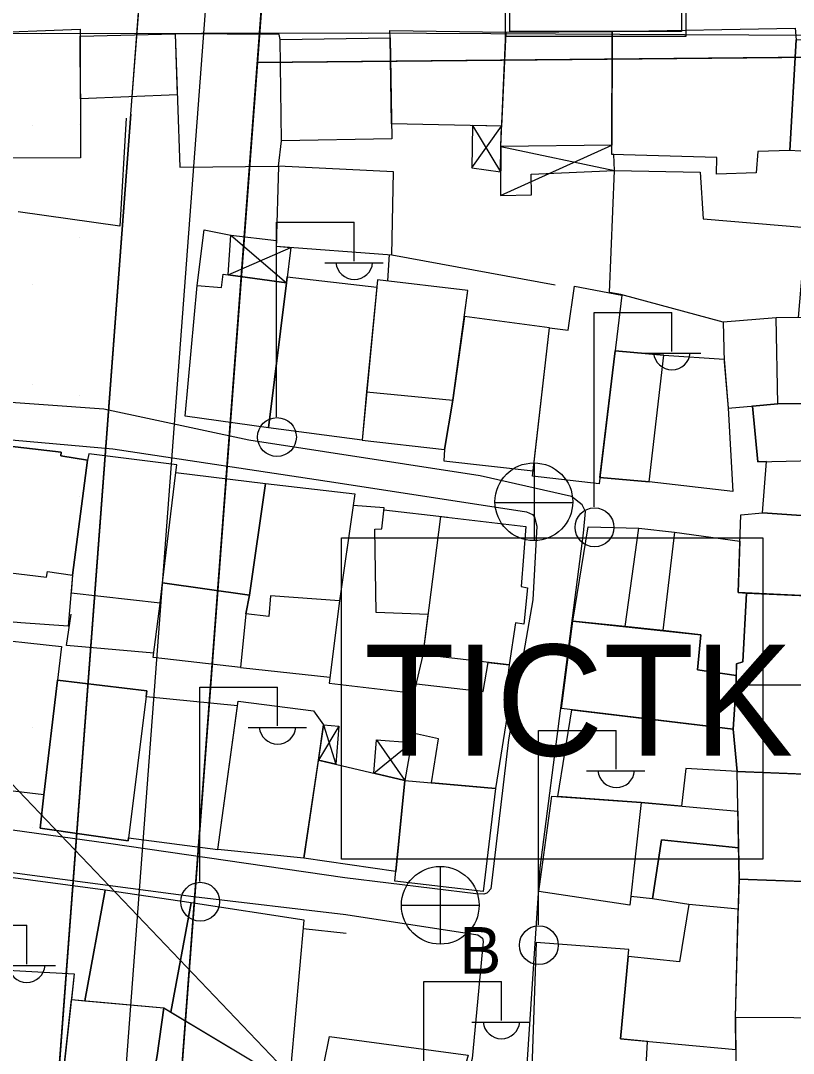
# Model space of a CAD drawing. Extents: x 417997 to 421451, y 4451742 to 4455216.
# Drawn here: x 419983.4 to 420052.9, y 4453230.3 to 4453323.3 of the extents above; entities that cross this region are included whole.
import ezdxf

# ---------------------------------------------------------------- set-up
doc = ezdxf.new("R2010")
doc.units = 0
for name, color, linetype in [('ADA', 7, 'Continuous'), ('ADAKENARI', 7, 'Continuous'), ('B_Mesken', 7, 'Continuous'), ('B_Sundurma', 7, 'Continuous'), ('B_Teras', 7, 'Continuous'), ('Default', 7, 'Continuous'), ('KALDIRIM', 7, 'Continuous'), ('LJ_SEMBOL', 7, 'Continuous'), ('PL_AYA_PARK_DINLENME', 7, 'Continuous'), ('PL_GENEL_OTOPARK', 7, 'Continuous'), ('PL_TURZM', 7, 'Continuous'), ('S_Elektrik_Diregi', 7, 'Continuous'), ('S_Rogar_Kapagi', 7, 'Continuous'), ('S_Rogar_Kapagi_Buski', 7, 'Continuous'), ('Sinir_Duvar_tek_tarafa_ait', 7, 'Continuous'), ('SN_3_DERECE_KAYNAK_KORUMA', 7, 'Continuous'), ('TR_PARKALANI', 7, 'Continuous'), ('TR_TİC_TURIZM_K', 7, 'Continuous'), ('Yol_Sose', 7, 'Continuous')]:
    doc.layers.add(name, color=color, linetype=linetype)

# ---------------------------------------------------------------- blocks, each defined once
blk = doc.blocks.new('POINT_DISPLAY')
at = {"layer": 'Default'}
blk.add_line((0, 0), (0, 0), dxfattribs=at)

msp = doc.modelspace()

# ---------------------------------------------------------------- linework, layer by layer
at = {"layer": 'ADA'}
msp.add_line((420004.698, 4453319.512), (420064.042, 4453320.074), dxfattribs=at)
msp.add_line((420004.698, 4453319.512), (420064.042, 4453320.074), dxfattribs=at)
at = {"layer": 'ADAKENARI'}
for p, q in [((419997.738, 4453226.895), (420007.852, 4453361.473)), ((419997.738, 4453226.895), (420007.852, 4453361.473)), ((419993.316, 4453314.837), (419994.996, 4453337.195)), ((419993.316, 4453314.837), (419994.996, 4453337.195)), ((419993.316, 4453314.837), (419985.339, 4453208.694)), ((419993.316, 4453314.837), (419985.339, 4453208.694))]:
    msp.add_line(p, q, dxfattribs=at)
at = {"layer": 'B_Mesken'}
for points in [[(419979.331, 4453322.151), (419988.751, 4453322.5), (419988.78, 4453310.903), (419979.39, 4453310.882)], [(419997.489, 4453316.589), (419988.767, 4453316.221), (419988.753, 4453321.872), (419997.286, 4453322.077)], [(420006.609, 4453310.172), (420006.856, 4453312.436), (420006.741, 4453321.562), (420006.665, 4453322.015), (419997.286, 4453322.077), (419997.731, 4453310.077)], [(420026.679, 4453313.769), (420016.78, 4453313.973), (420016.64, 4453321.708), (420016.615, 4453322.386), (420027.043, 4453322.242)], [(420036.611, 4453312.071), (420026.6, 4453311.942), (420027.043, 4453322.242), (420036.632, 4453322.285)], [(420052.624, 4453311.567), (420049.733, 4453311.499), (420049.582, 4453309.577), (420046.018, 4453309.435), (420046.056, 4453310.962), (420036.61, 4453311.216), (420036.632, 4453322.285), (420053.098, 4453322.583), (420053.188, 4453321.538)], [(420006.741, 4453321.562), (420016.64, 4453321.708), (420016.804, 4453312.635), (420006.856, 4453312.436)], [(420053.556, 4453311.528), (420052.624, 4453311.567), (420053.188, 4453321.538), (420072.63, 4453321.671), (420071.54, 4453311.574)], [(420006.609, 4453310.172), (420006.393, 4453302.955), (420016.806, 4453302.187), (420016.937, 4453309.659)], [(420036.851, 4453309.77), (420044.533, 4453309.624), (420044.828, 4453305.428), (420054.057, 4453304.66), (420053.356, 4453296.531), (420051.388, 4453296.508), (420046.605, 4453296.134), (420037.416, 4453298.618), (420036.401, 4453298.792)], [(419998.191, 4453287.662), (419999.272, 4453299.424), (420001.469, 4453299.237), (420001.622, 4453300.435), (420007.306, 4453299.677), (420005.696, 4453286.597)], [(420014.116, 4453285.506), (420005.696, 4453286.597), (420007.306, 4453299.677), (420007.372, 4453300.207), (420015.443, 4453299.274)], [(420014.519, 4453289.837), (420014.116, 4453285.506), (420021.527, 4453284.646), (420022.284, 4453289.099), (420022.697, 4453292.092), (420023.648, 4453298.981), (420015.508, 4453299.937)], [(420037.5, 4453298.566), (420035.46, 4453281.556), (420029.46, 4453282.258), (420030.995, 4453295.612), (420032.681, 4453295.391), (420033.232, 4453299.367)], [(420030.995, 4453295.612), (420023.324, 4453296.635), (420022.284, 4453289.099), (420021.527, 4453284.646), (420021.486, 4453283.641), (420029.514, 4453282.733)], [(420051.541, 4453288.755), (420069.567, 4453288.859), (420070.344, 4453296.735), (420051.388, 4453296.508), (420046.605, 4453296.134), (420046.708, 4453292.547), (420047.075, 4453288.375)], [(420047.474, 4453280.868), (420039.953, 4453281.755), (420035.529, 4453282.136), (420036.899, 4453293.555), (420041.28, 4453293.164), (420046.701, 4453292.791), (420047.075, 4453288.375)], [(420068.872, 4453283.984), (420068.521, 4453277.705), (420050.162, 4453278.952), (420050.527, 4453283.569), (420049.743, 4453283.551), (420049.269, 4453288.562), (420051.541, 4453288.755), (420069.567, 4453288.859), (420070.073, 4453284.012)], [(419979.281, 4453269.426), (419979.707, 4453273.869), (419981.057, 4453285.111), (419987.032, 4453284.427), (419987.014, 4453284.097), (419989.411, 4453283.686), (419988.06, 4453273.344), (419987.669, 4453268.737), (419983.399, 4453269.054)], [(419988.06, 4453273.344), (419987.925, 4453271.756), (419995.946, 4453270.858), (419996.163, 4453272.666), (419997.351, 4453282.586), (419997.438, 4453283.279), (419989.515, 4453284.256), (419989.411, 4453283.686)], [(419997.351, 4453282.586), (420005.424, 4453281.599), (420003.996, 4453271.537), (419996.163, 4453272.666)], [(420005.424, 4453281.599), (420013.459, 4453280.66), (420012.09, 4453271.037), (420005.876, 4453271.473), (420005.735, 4453269.609), (420003.659, 4453269.851), (420003.996, 4453271.537)], [(420020.069, 4453269.787), (420015.377, 4453269.996), (420015.252, 4453277.481), (420015.89, 4453277.508), (420016.093, 4453279.41), (420013.312, 4453279.63), (420012.09, 4453271.037), (420011.161, 4453263.624), (420018.818, 4453262.722), (420019.611, 4453266.184)], [(420021.196, 4453278.63), (420028.853, 4453277.728), (420028.451, 4453272.332), (420029.001, 4453272.207), (420028.684, 4453268.922), (420027.917, 4453269.042), (420027.362, 4453265.271), (420019.611, 4453266.184)], [(420068.521, 4453277.705), (420068.28, 4453270.833), (420047.97, 4453271.77), (420048.204, 4453278.784), (420050.162, 4453278.952)], [(420033.095, 4453269.208), (420034.474, 4453277.698), (420039.022, 4453277.563), (420042.239, 4453277.219), (420048.124, 4453276.409), (420047.97, 4453271.77), (420048.711, 4453271.736), (420048.376, 4453265.528), (420047.809, 4453265.356), (420047.809, 4453265.356), (420047.801, 4453264.314), (420044.3, 4453264.814), (420044.598, 4453267.984), (420044.598, 4453267.984), (420041.187, 4453268.347), (420037.802, 4453268.707)], [(420003.659, 4453269.851), (420003.187, 4453265.027), (419995.327, 4453265.931), (419995.967, 4453271.024), (419996.163, 4453272.666), (420003.996, 4453271.537)], [(420059.288, 4453271.248), (420059.132, 4453263.367), (420055.342, 4453263.427), (420047.795, 4453263.458), (420047.809, 4453265.356), (420048.376, 4453265.528), (420048.711, 4453271.736), (420055.537, 4453271.421)], [(420032.061, 4453261.337), (420033.095, 4453269.208), (420044.598, 4453267.984), (420044.3, 4453264.814), (420047.801, 4453264.314), (420047.795, 4453263.458), (420047.508, 4453259.463)], [(419977.652, 4453254.482), (419978.551, 4453261.882), (419979.338, 4453267.774), (419987.067, 4453266.915), (419985.462, 4453253.554)], [(420020.372, 4453254.643), (420021.01, 4453258.614), (420018.306, 4453259.214), (420018.818, 4453262.722), (420019.013, 4453263.572), (420025.018, 4453262.874), (420025.472, 4453265.494), (420027.362, 4453265.271), (420026.993, 4453262.353), (420027.413, 4453262.207), (420026.136, 4453254.122)], [(420002.903, 4453261.569), (419994.677, 4453262.381), (419994.745, 4453262.931), (419986.703, 4453263.885), (419985.462, 4453253.554), (419985.135, 4453250.551), (419993.064, 4453249.41), (419993.099, 4453249.692), (420001.146, 4453248.657)], [(420053.867, 4453255.429), (420047.89, 4453255.679), (420047.508, 4453259.463), (420047.795, 4453263.458), (420053.968, 4453263.432), (420055.342, 4453263.427), (420059.132, 4453263.367), (420068.033, 4453263.245), (420067.835, 4453255.183)], [(420002.959, 4453261.99), (420009.751, 4453261.119), (420010.657, 4453259.872), (420008.891, 4453247.86), (420001.146, 4453248.657)], [(420031.729, 4453253.408), (420033.001, 4453261.222), (420047.508, 4453259.463), (420047.89, 4453255.679), (420043.252, 4453255.933), (420042.865, 4453252.547), (420039.251, 4453252.873)], [(420010.188, 4453256.681), (420017.971, 4453254.861), (420017.142, 4453246.656), (420008.891, 4453247.86)], [(420048.054, 4453245.981), (420047.89, 4453255.679), (420053.929, 4453255.426), (420067.835, 4453255.183), (420067.67, 4453245.254)], [(420017.054, 4453245.789), (420017.971, 4453254.861), (420026.136, 4453254.122), (420025.028, 4453244.862)], [(420039.251, 4453252.873), (420047.951, 4453252.087), (420048.006, 4453248.804), (420041.076, 4453249.513), (420040.247, 4453244.215), (420038.319, 4453244.415), (420038.231, 4453243.622), (420030.02, 4453244.864), (420031.2, 4453253.445)], [(420043.53, 4453243.693), (420040.247, 4453244.215), (420041.076, 4453249.513), (420048.006, 4453248.804), (420048.054, 4453245.981), (420047.981, 4453243.257)], [(419990.988, 4453244.974), (419980.876, 4453246.336), (419980.021, 4453237.912), (419988.21, 4453237.437), (419987.956, 4453235.129), (419989.167, 4453235.021)], [(420047.721, 4453233.528), (420048.054, 4453245.981), (420069.444, 4453245.188), (420068.721, 4453233.386)], [(419998.736, 4453243.839), (419990.988, 4453244.974), (419989.167, 4453235.021), (419996.269, 4453234.385), (419996.914, 4453234)], [(420007.742, 4453229.125), (420008.896, 4453242.274), (419998.736, 4453243.839), (419996.914, 4453234), (420004.24, 4453229.625), (420007.677, 4453227.463)], [(420047.981, 4453243.257), (420043.53, 4453243.693), (420042.692, 4453238.526), (420038.059, 4453238.997), (420037.375, 4453231.595), (420047.744, 4453230.64), (420047.721, 4453233.528)], [(420039.532, 4453226.358), (420039.802, 4453231.371), (420037.375, 4453231.595), (420038.059, 4453238.997), (420038.134, 4453239.637), (420029.784, 4453240.269), (420029.344, 4453227.201)], [(419978.626, 4453223.041), (419980.021, 4453237.912), (419988.21, 4453237.437), (419986.551, 4453222.36)], [(419987.956, 4453235.129), (419996.269, 4453234.385), (419995.687, 4453230.102), (419995.442, 4453228.798), (419995.442, 4453228.798), (419995.442, 4453228.798), (419994.139, 4453221.671), (419991.063, 4453222.119), (419986.551, 4453222.36)], [(419995.687, 4453230.102), (419996.269, 4453234.385), (420004.24, 4453229.625), (420002.958, 4453220.336), (419999.28, 4453220.698), (419994.076, 4453221.326), (419995.442, 4453228.798)], [(420047.721, 4453233.528), (420047.847, 4453217.301), (420068.116, 4453216.812), (420068.721, 4453233.386)], [(420007.677, 4453227.463), (420007.742, 4453229.125), (420009.633, 4453228.743), (420009.879, 4453229.454), (420010.668, 4453229.287), (420011.173, 4453231.8), (420023.672, 4453230.114), (420021.921, 4453223.871), (420021.448, 4453224.012), (420019.762, 4453219.86)]]:
    msp.add_lwpolyline(points, close=True, dxfattribs=at)
at = {"layer": 'B_Sundurma'}
for p, q in [((420024.001, 4453310.008), (420026.679, 4453313.769)), ((420024.057, 4453313.823), (420026.586, 4453309.662)), ((420026.573, 4453307.522), (420036.611, 4453312.071)), ((420026.6, 4453311.942), (420036.851, 4453309.77)), ((420002.309, 4453303.969), (420007.306, 4453299.677)), ((420002.053, 4453300.378), (420007.698, 4453302.859)), ((420012.039, 4453259.74), (420010.188, 4453256.681)), ((420010.657, 4453259.872), (420011.744, 4453256.317)), ((420015.185, 4453255.512), (420018.574, 4453258.283)), ((420015.408, 4453258.503), (420017.971, 4453254.861))]:
    msp.add_line(p, q, dxfattribs=at)
for points in [[(420024.057, 4453313.823), (420024.001, 4453310.008), (420026.586, 4453309.662), (420026.6, 4453311.942), (420026.679, 4453313.769)], [(420026.6, 4453311.942), (420026.573, 4453307.522), (420029.363, 4453307.601), (420029.347, 4453309.44), (420036.851, 4453309.77), (420036.78, 4453311.211), (420036.61, 4453311.216), (420036.611, 4453312.071)], [(420002.053, 4453300.378), (420002.309, 4453303.969), (420006.409, 4453303.483), (420006.393, 4453302.955), (420007.698, 4453302.859), (420007.306, 4453299.677)], [(420010.657, 4453259.872), (420012.039, 4453259.74), (420011.744, 4453256.317), (420010.188, 4453256.681)], [(420015.185, 4453255.512), (420015.408, 4453258.503), (420018.574, 4453258.283), (420017.971, 4453254.861)]]:
    msp.add_lwpolyline(points, close=True, dxfattribs=at)
at = {"layer": 'B_Teras'}
for points in [[(420014.519, 4453289.837), (420022.284, 4453289.099), (420023.648, 4453298.981), (420015.508, 4453299.937)], [(420047.075, 4453288.375), (420051.541, 4453288.755), (420051.388, 4453296.508), (420046.605, 4453296.134), (420046.708, 4453292.547)], [(420036.899, 4453293.555), (420035.529, 4453282.136), (420039.953, 4453281.755), (420041.28, 4453293.164)], [(420049.269, 4453288.562), (420049.743, 4453283.551), (420070.073, 4453284.012), (420069.567, 4453288.859), (420051.541, 4453288.755)], [(419981.057, 4453285.111), (419979.707, 4453273.869), (419985.713, 4453273.158), (419985.807, 4453273.681), (419988.06, 4453273.344), (419989.411, 4453283.686), (419987.014, 4453284.097), (419987.032, 4453284.427)], [(420037.802, 4453268.707), (420039.022, 4453277.563), (420042.239, 4453277.219), (420041.187, 4453268.347)], [(420055.537, 4453271.421), (420055.342, 4453263.427), (420047.795, 4453263.458), (420047.809, 4453265.356), (420048.376, 4453265.528), (420048.711, 4453271.736)], [(419993.064, 4453249.41), (419985.135, 4453250.551), (419985.462, 4453253.554), (419986.703, 4453263.885), (419994.745, 4453262.931)], [(420031.2, 4453253.445), (420039.251, 4453252.873), (420038.231, 4453243.622), (420030.02, 4453244.864)]]:
    msp.add_lwpolyline(points, close=True, dxfattribs=at)
at = {"layer": 'KALDIRIM'}
msp.add_line((419992.752, 4453227.269), (420002.786, 4453360.785), dxfattribs=at)
msp.add_line((419992.752, 4453227.269), (420002.786, 4453360.785), dxfattribs=at)
at = {"layer": 'LJ_SEMBOL'}
msp.add_lwpolyline([(420043.286, 4453338.172), (420026.999, 4453338.172), (420042.879, 4453337.765), (420042.879, 4453322.292), (420027.406, 4453322.292), (420027.406, 4453337.765), (420042.879, 4453337.765), (420026.999, 4453338.172), (420026.999, 4453321.885), (420043.286, 4453321.885), (420043.286, 4453338.172)], dxfattribs=at)
msp.add_lwpolyline([(420043.286, 4453338.172), (420026.999, 4453338.172), (420042.879, 4453337.765), (420042.879, 4453322.292), (420027.406, 4453322.292), (420027.406, 4453337.765), (420042.879, 4453337.765), (420026.999, 4453338.172), (420026.999, 4453321.885), (420043.286, 4453321.885), (420043.286, 4453338.172)], dxfattribs=at)
msp.add_lwpolyline([(420012.256, 4453276.704), (420050.188, 4453276.704), (420050.188, 4453247.766), (420012.256, 4453247.766)], close=True, dxfattribs=at)
msp.add_lwpolyline([(420012.256, 4453276.704), (420050.188, 4453276.704), (420050.188, 4453247.766), (420012.256, 4453247.766)], close=True, dxfattribs=at)
at = {"layer": 'PL_AYA_PARK_DINLENME'}
msp.add_lwpolyline([(419966.178, 4452953.734), (419974.485, 4453064.27), (419975.82, 4453082.031), (419983.392, 4453182.787), (419985.339, 4453208.694), (419993.316, 4453314.837), (419994.996, 4453337.195), (419995.971, 4453350.175)], dxfattribs=at)
msp.add_lwpolyline([(419966.178, 4452953.734), (419974.485, 4453064.27), (419975.82, 4453082.031), (419983.392, 4453182.787), (419985.339, 4453208.694), (419993.316, 4453314.837), (419994.996, 4453337.195), (419995.971, 4453350.175)], dxfattribs=at)
at = {"layer": 'PL_GENEL_OTOPARK'}
msp.add_lwpolyline([(420064.042, 4453320.074), (420065.417, 4453341.088), (420006.277, 4453340.528), (420004.698, 4453319.512), (420064.042, 4453320.074)], dxfattribs=at)
msp.add_lwpolyline([(420064.042, 4453320.074), (420065.417, 4453341.088), (420006.277, 4453340.528), (420004.698, 4453319.512), (420064.042, 4453320.074)], dxfattribs=at)
at = {"layer": 'PL_TURZM'}
msp.add_lwpolyline([(420057.273, 4453216.608), (420057.697, 4453223.094), (420063.552, 4453312.583), (420064.042, 4453320.074), (420004.698, 4453319.512), (419997.738, 4453226.895), (419997.251, 4453220.413), (420057.273, 4453216.608)], dxfattribs=at)
msp.add_lwpolyline([(420057.273, 4453216.608), (420057.697, 4453223.094), (420063.552, 4453312.583), (420064.042, 4453320.074), (420004.698, 4453319.512), (419997.738, 4453226.895), (419997.251, 4453220.413), (420057.273, 4453216.608)], dxfattribs=at)
at = {"layer": 'S_Elektrik_Diregi'}
for p, q in [((420006.418, 4453287.613), (420006.418, 4453305.113)), ((420006.418, 4453305.113), (420013.418, 4453305.113)), ((420013.418, 4453301.613), (420013.418, 4453305.113)), ((420010.758, 4453301.473), (420016.008, 4453301.473)), ((420035.003, 4453279.483), (420035.003, 4453296.983)), ((420035.003, 4453296.983), (420042.003, 4453296.983)), ((420042.003, 4453293.483), (420042.003, 4453296.983)), ((420039.343, 4453293.343), (420044.593, 4453293.343)), ((419999.512, 4453245.773), (419999.512, 4453263.273)), ((419999.512, 4453263.273), (420006.512, 4453263.273)), ((420006.512, 4453259.773), (420006.512, 4453263.273)), ((420003.852, 4453259.633), (420009.102, 4453259.633)), ((420029.991, 4453241.861), (420029.991, 4453259.361)), ((420029.991, 4453259.361), (420036.991, 4453259.361)), ((420036.991, 4453255.861), (420036.991, 4453259.361)), ((420034.331, 4453255.721), (420039.581, 4453255.721)), ((419976.941, 4453241.824), (419983.941, 4453241.824)), ((419983.941, 4453238.324), (419983.941, 4453241.824)), ((419981.281, 4453238.184), (419986.531, 4453238.184)), ((420019.664, 4453219.245), (420019.664, 4453236.745)), ((420019.664, 4453236.745), (420026.664, 4453236.745)), ((420026.664, 4453233.245), (420026.664, 4453236.745)), ((420024.004, 4453233.105), (420029.254, 4453233.105))]:
    msp.add_line(p, q, dxfattribs=at)
for centre in [(420006.454, 4453285.777), (420035.039, 4453277.647), (419999.548, 4453243.938), (420030.027, 4453240.026)]:
    msp.add_circle(centre, 1.75, dxfattribs=at)
for centre in [(420013.419, 4453301.626), (420042.004, 4453293.496), (420006.512, 4453259.786), (420036.992, 4453255.874), (419983.942, 4453238.337), (420026.665, 4453233.258)]:
    msp.add_arc(centre, 1.658, 184.83843, 355.14641, dxfattribs=at)
at = {"layer": 'S_Rogar_Kapagi'}
for p, q in [((420029.633, 4453276.422), (420029.633, 4453283.422)), ((420026.063, 4453279.887), (420033.063, 4453279.887))]:
    msp.add_line(p, q, dxfattribs=at)
msp.add_circle((420029.58, 4453279.951), 3.5, dxfattribs=at)
at = {"layer": 'S_Rogar_Kapagi_Buski'}
for p, q in [((420021.152, 4453247.123), (420021.152, 4453240.123)), ((420017.652, 4453243.623), (420024.652, 4453243.623))]:
    msp.add_line(p, q, dxfattribs=at)
msp.add_circle((420021.152, 4453243.623), 3.5, dxfattribs=at)
at = {"layer": 'Sinir_Duvar_tek_tarafa_ait'}
for points in [[(419992.9, 4453314.482), (419992.313, 4453304.764), (419983.157, 4453306.042)], [(419999.272, 4453299.424), (419999.892, 4453304.433), (420002.309, 4453303.969)], [(420016.429, 4453299.829), (420016.594, 4453302.203)], [(420016.806, 4453302.187), (420031.507, 4453299.475)], [(420016.072, 4453279.212), (420021.8, 4453278.559)], [(419995.376, 4453266.32), (419987.506, 4453267.015), (419987.924, 4453269.831)], [(420003.187, 4453265.027), (420011.227, 4453264.148)], [(420008.829, 4453241.516), (420012.696, 4453241.096)]]:
    msp.add_lwpolyline(points, dxfattribs=at)
at = {"layer": 'SN_3_DERECE_KAYNAK_KORUMA'}
msp.add_line((420010.573, 4453225.257), (419772.919, 4453473.957), dxfattribs=at)
msp.add_line((420010.573, 4453225.257), (419772.919, 4453473.957), dxfattribs=at)
at = {"layer": 'TR_TİC_TURIZM_K'}
for points in [[(420057.273, 4453216.608), (420057.697, 4453223.094), (420063.552, 4453312.583), (420064.042, 4453320.074), (420004.698, 4453319.512), (419997.738, 4453226.895), (419997.251, 4453220.413), (420057.273, 4453216.608)], [(420057.273, 4453216.608), (420057.697, 4453223.094), (420063.552, 4453312.583), (420064.042, 4453320.074), (420004.698, 4453319.512), (419997.738, 4453226.895), (419997.251, 4453220.413), (420057.273, 4453216.608)], [(420012.256, 4453247.766), (420012.256, 4453276.704), (420050.188, 4453276.704), (420050.188, 4453247.766), (420012.256, 4453247.766)], [(420012.256, 4453247.766), (420012.256, 4453276.704), (420050.188, 4453276.704), (420050.188, 4453247.766), (420012.256, 4453247.766)]]:
    msp.add_lwpolyline(points, dxfattribs=at)
at = {"layer": 'Yol_Sose'}
for points in [[(420028.968, 4453229.296), (420030.145, 4453246.991), (420034.045, 4453277.116), (420034.233, 4453279.06), (420033.936, 4453279.679), (420032.97, 4453280.412), (420024.742, 4453282.296), (420003.928, 4453285.485), (419990.88, 4453288.301), (419974.146, 4453289.477), (419973.201, 4453290.876), (419969.575, 4453304.56), (419965.638, 4453320.581), (419966.163, 4453321.491), (419967.791, 4453322.194), (419985.223, 4453322.119), (420014.083, 4453322.178), (420054.743, 4453321.969), (420071.911, 4453321.584)], [(420027.291, 4453258.515), (420025.709, 4453245.103), (420025.48, 4453244.827), (420025.346, 4453244.717), (420025.071, 4453244.627), (420024.352, 4453244.643), (420012.559, 4453246.079), (419991.298, 4453249.179), (419968.781, 4453252.298), (419968.515, 4453252.418), (419968.362, 4453252.811), (419968.329, 4453253.634), (419969.616, 4453263.494), (419971.17, 4453277.71), (419972.271, 4453285.948), (419972.479, 4453286.19), (419972.688, 4453286.318), (419973.754, 4453286.321), (419991.677, 4453284.704), (420011.565, 4453281.722)], [(420011.565, 4453281.722), (420028.927, 4453279.042), (420029.447, 4453278.817), (420029.639, 4453278.551), (420029.85, 4453277.768), (420029.497, 4453271.135), (420027.291, 4453258.515)], [(419977.39, 4453247.267), (419998.939, 4453244.421), (420012.642, 4453242.783), (420024.544, 4453240.97), (420024.959, 4453240.668), (420025.006, 4453240.353), (420024.038, 4453229.84), (420020.595, 4453217.672), (420020.279, 4453217.434), (420019.969, 4453217.338), (420019.09, 4453217.422), (419999.766, 4453218.954), (419975.017, 4453221.595), (419964.938, 4453222.388), (419964.572, 4453222.723), (419964.442, 4453223.489), (419965.605, 4453232.676), (419967.721, 4453248.241), (419968.08, 4453248.538), (419968.442, 4453248.584), (419970.998, 4453248.172)]]:
    msp.add_lwpolyline(points, dxfattribs=at)

# ---------------------------------------------------------------- block references
at = {"layer": 'TR_PARKALANI', "xscale": 0.1, "yscale": 0.10000000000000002}
for p in [(419984.429, 4453313.8), (419984.429, 4453313.8), (419988.709, 4453313.92), (419988.709, 4453313.92), (419988.709, 4453303.766), (419988.709, 4453303.766), (419984.429, 4453299.51), (419984.429, 4453299.51), (419984.429, 4453290.484), (419984.429, 4453290.484), (419988.709, 4453289.475), (419988.709, 4453289.475), (419988.709, 4453280.45), (419988.709, 4453280.45), (419983.82, 4453267.287), (419983.82, 4453267.287), (419988.709, 4453263.903), (419988.709, 4453263.903), (419984.429, 4453259.646), (419984.429, 4453259.646), (419984.429, 4453250.621), (419984.429, 4453250.621)]:
    msp.add_blockref('POINT_DISPLAY', p, dxfattribs=at)

# ---------------------------------------------------------------- texts
at = {"layer": 'LJ_SEMBOL'}
msp.add_text('TICTK', height=10, dxfattribs=at).set_placement((420014.283, 4453257.087))
msp.add_text('TICTK', height=10, dxfattribs=at).set_placement((420014.283, 4453257.087))
at = {"layer": 'S_Rogar_Kapagi_Buski'}
msp.add_text('B', height=4.2, dxfattribs=at).set_placement((420022.899, 4453237.459))

doc.saveas('drawing.dxf')
